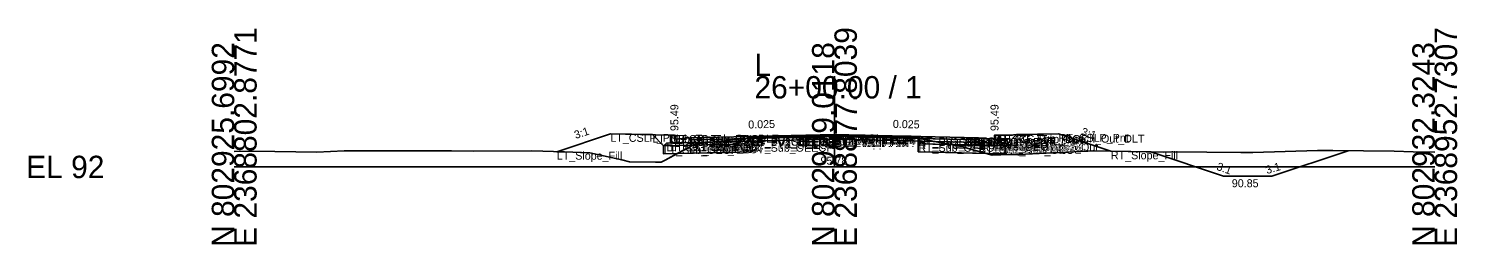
# Model space of a CAD drawing. Extents: x -26 to 8153, y -10 to 9520.
# Drawn here: x 974.3 to 1152.8, y 8490.3 to 8517.3 of the extents above; entities that cross this region are included whole.
import ezdxf

# ---------------------------------------------------------------- set-up
doc = ezdxf.new("R2010")
doc.units = 0
for name, color, linetype in [('Exist CMT Pavement', 7, 'Continuous'), ('Exist Cross Section Cell', 7, 'Continuous'), ('Exist XS Center Line Elevation Label', 7, 'Continuous'), ('Exist XS Ground Line', 7, 'Continuous'), ('Prop CMT Conc Surface', 7, 'Continuous'), ('Prop CMT Concrete Structures', 7, 'Continuous'), ('Prop CMT Ditch DDE', 7, 'Continuous'), ('Prop CMT Pvmt Course 1', 7, 'Continuous'), ('Prop CMT Pvmt Course 1 CG', 7, 'Continuous'), ('Prop CMT Pvmt Course 1 Wedge', 7, 'Continuous'), ('Prop CMT Pvmt Course 2', 7, 'Continuous'), ('Prop CMT Pvmt Course 2 Wedge', 7, 'Continuous'), ('Prop CMT Pvmt Course 3', 7, 'Continuous'), ('Prop CMT Pvmt Course 3 Wedge', 7, 'Continuous'), ('Prop CMT Pvmt Surface', 7, 'Continuous'), ('Prop CMT Pvmt Wedge Surface 1', 7, 'Continuous'), ('Prop CMT Pvmt Wedge Surface 2', 7, 'Continuous'), ('Prop CMT Pvmt Wedge Surface 3', 7, 'Continuous'), ('Prop CMT Shallow Undercut', 7, 'Continuous'), ('Prop CMT Shallow Undercut Boundary', 7, 'Continuous'), ('Prop CMT Slope Grass', 7, 'Continuous'), ('Prop CMT Subgrade Earthwork', 7, 'Continuous'), ('Prop XS Earthwork Shape', 7, 'Continuous'), ('Prop XS Hydro Elevations', 7, 'Continuous'), ('Prop XS SE Text', 7, 'Continuous'), ('Prop XS Side Slope Text', 7, 'Continuous'), ('Prop XS Subgrade Earthwork', 7, 'Continuous'), ('Scratch_Level_2', 7, 'Continuous'), ('Scratch_Level_6', 7, 'Continuous')]:
    doc.layers.add(name, color=color, linetype=linetype)

msp = doc.modelspace()

# ---------------------------------------------------------------- linework, layer by layer
at = {"layer": 'Exist CMT Pavement'}
for p, q in [((1064.73, 8503.66), (1070.12, 8503.74)), ((1070.12, 8503.74), (1074.89, 8503.79)), ((1074.89, 8503.79), (1080.43, 8503.68)), ((1080.43, 8503.68), (1085.48, 8503.6))]:
    msp.add_line(p, q, dxfattribs=at)
at = {"layer": 'Exist Cross Section Cell'}
for p, q in [((1075, 8500), (1075, 8511.36)), ((1000, 8500), (1075, 8500)), ((1075, 8500), (1150, 8500))]:
    msp.add_line(p, q, dxfattribs=at)
at = {"layer": 'Exist XS Ground Line'}
for p, q in [((1058.38, 8502.96), (1064.73, 8503.66)), ((1064.73, 8503.66), (1070.12, 8503.74)), ((1070.12, 8503.74), (1074.89, 8503.79)), ((1074.89, 8503.79), (1080.43, 8503.68)), ((1080.43, 8503.68), (1085.48, 8503.6)), ((1085.48, 8503.6), (1088.95, 8502.9)), ((1000, 8501.95), (1002.46, 8501.96)), ((1002.46, 8501.96), (1010.34, 8501.84)), ((1010.34, 8501.84), (1013.73, 8502.02)), ((1013.73, 8502.02), (1017.16, 8502)), ((1017.16, 8502), (1020.31, 8502.01)), ((1020.31, 8502.01), (1027.17, 8502)), ((1027.17, 8502), (1029.9, 8501.99)), ((1029.9, 8501.99), (1037.18, 8502.03)), ((1037.18, 8502.03), (1041.25, 8501.88)), ((1041.25, 8501.88), (1044.42, 8501.78)), ((1044.42, 8501.78), (1048.44, 8500.89)), ((1053.85, 8500.85), (1057.64, 8502.9)), ((1057.64, 8502.9), (1058.38, 8502.96)), ((1088.95, 8502.9), (1090.22, 8502.73)), ((1090.22, 8502.73), (1092.61, 8502.05)), ((1092.61, 8502.05), (1094.7, 8501.48)), ((1097.99, 8501.56), (1106.65, 8501.97)), ((1106.65, 8501.97), (1107.26, 8502)), ((1107.26, 8502), (1116.17, 8501.86)), ((1116.17, 8501.86), (1117.27, 8501.88)), ((1117.27, 8501.88), (1125.76, 8501.8)), ((1125.76, 8501.8), (1127.28, 8501.82)), ((1127.28, 8501.82), (1135.35, 8502.05)), ((1135.35, 8502.05), (1137.29, 8502.06)), ((1137.29, 8502.06), (1144.93, 8501.97)), ((1144.93, 8501.97), (1147.3, 8501.9)), ((1147.3, 8501.9), (1150, 8501.86)), ((1048.44, 8500.89), (1049.4, 8500.64)), ((1049.4, 8500.64), (1052.62, 8500.59)), ((1052.62, 8500.59), (1053.33, 8500.58)), ((1053.33, 8500.58), (1053.85, 8500.85)), ((1094.7, 8501.48), (1096.88, 8501.55)), ((1096.88, 8501.55), (1097.99, 8501.56))]:
    msp.add_line(p, q, dxfattribs=at)
at = {"layer": 'Prop CMT Conc Surface'}
for points in [[(1055, 8503.49), (1055, 8503.99), (1054.5, 8503.99)], [(1057, 8503.62), (1055, 8503.49)], [(1093, 8503.62), (1095, 8503.49)], [(1095, 8503.49), (1095, 8503.99), (1095.5, 8503.99)]]:
    msp.add_lwpolyline(points, dxfattribs=at)
at = {"layer": 'Prop CMT Concrete Structures'}
for points in [[(1057, 8503.62), (1055, 8503.49), (1055, 8503.99), (1054.5, 8503.99)], [(1054.5, 8503.99), (1054.5, 8502.98), (1057, 8503.04)], [(1057, 8503.04), (1057, 8503.62)], [(1093, 8503.62), (1095, 8503.49), (1095, 8503.99), (1095.5, 8503.99)], [(1095.5, 8503.99), (1095.5, 8502.98), (1093, 8503.04)], [(1093, 8503.04), (1093, 8503.62)]]:
    msp.add_lwpolyline(points, dxfattribs=at)
at = {"layer": 'Prop CMT Ditch DDE'}
for p, q in [((1114.54, 8501.88), (1109.54, 8501.96)), ((1123.63, 8498.85), (1114.54, 8501.88)), ((1139.18, 8502.03), (1129.63, 8498.85)), ((1123.63, 8498.85), (1129.63, 8498.85))]:
    msp.add_line(p, q, dxfattribs=at)
at = {"layer": 'Prop CMT Pvmt Course 1'}
for points in [[(1075, 8504.07), (1057, 8503.62)], [(1057, 8503.62), (1057, 8503.37)], [(1057, 8503.37), (1064.73, 8503.57)], [(1064.73, 8503.69), (1075, 8503.95)], [(1064.73, 8503.57), (1064.73, 8503.69)], [(1075, 8503.82), (1075, 8504.07)], [(1075, 8504.07), (1093, 8503.62)], [(1075, 8503.82), (1075, 8504.07)], [(1075, 8503.95), (1075, 8503.82), (1075, 8503.82)], [(1085.48, 8503.69), (1075, 8503.95)], [(1075, 8503.95), (1075, 8503.82), (1075, 8503.82)], [(1085.48, 8503.56), (1085.48, 8503.69)], [(1093, 8503.37), (1085.48, 8503.56)], [(1093, 8503.62), (1093, 8503.37)]]:
    msp.add_lwpolyline(points, dxfattribs=at)
at = {"layer": 'Prop CMT Pvmt Course 1 CG'}
for points in [[(1057, 8503.04), (1054, 8502.96), (1053.66, 8502.63)], [(1053.66, 8502.63), (1057, 8502.71)], [(1057, 8502.71), (1057, 8503.04)], [(1093, 8503.04), (1096, 8502.96), (1096.34, 8502.63)], [(1093, 8502.71), (1093, 8503.04)], [(1096.34, 8502.63), (1093, 8502.71)]]:
    msp.add_lwpolyline(points, dxfattribs=at)
at = {"layer": 'Prop CMT Pvmt Course 1 Wedge'}
for points in [[(1075, 8503.95), (1064.73, 8503.69)], [(1075, 8503.95), (1085.48, 8503.69)]]:
    msp.add_lwpolyline(points, dxfattribs=at)
at = {"layer": 'Prop CMT Pvmt Course 2'}
for points in [[(1064.73, 8503.57), (1057, 8503.37)], [(1064.73, 8503.24), (1064.73, 8503.57)], [(1085.48, 8503.23), (1085.48, 8503.56)], [(1085.48, 8503.56), (1093, 8503.37)], [(1057, 8503.37), (1057, 8503.04)], [(1057, 8503.04), (1064.73, 8503.24)], [(1093, 8503.04), (1085.48, 8503.23)], [(1093, 8503.37), (1093, 8503.04)]]:
    msp.add_lwpolyline(points, dxfattribs=at)
at = {"layer": 'Prop CMT Pvmt Course 2 Wedge'}
for points in [[(1075, 8503.82), (1064.73, 8503.57)], [(1075, 8503.82), (1085.48, 8503.56)]]:
    msp.add_lwpolyline(points, dxfattribs=at)
at = {"layer": 'Prop CMT Pvmt Course 3'}
for points in [[(1064.73, 8503.24), (1057, 8503.04)], [(1057, 8503.04), (1057, 8502.71)], [(1057, 8502.71), (1064.73, 8502.9)], [(1064.73, 8502.9), (1064.73, 8503.24)], [(1085.48, 8503.23), (1093, 8503.04)], [(1085.48, 8502.9), (1085.48, 8503.23)], [(1093, 8502.71), (1085.48, 8502.9)], [(1093, 8503.04), (1093, 8502.71)]]:
    msp.add_lwpolyline(points, dxfattribs=at)
at = {"layer": 'Prop CMT Pvmt Course 3 Wedge'}
for points in [[(1075, 8503.49), (1064.73, 8503.24)], [(1075, 8503.49), (1085.48, 8503.23)]]:
    msp.add_lwpolyline(points, dxfattribs=at)
at = {"layer": 'Prop CMT Pvmt Surface'}
for points in [[(1075, 8504.07), (1057, 8503.62)], [(1075, 8504.07), (1093, 8503.62)]]:
    msp.add_lwpolyline(points, dxfattribs=at)
at = {"layer": 'Prop CMT Pvmt Wedge Surface 1'}
for points in [[(1057, 8503.37), (1057, 8503.62)], [(1064.73, 8503.57), (1057, 8503.37)], [(1075, 8503.95), (1064.73, 8503.69)], [(1064.73, 8503.69), (1064.73, 8503.57)], [(1075, 8503.95), (1085.48, 8503.69)], [(1085.48, 8503.69), (1085.48, 8503.56)], [(1085.48, 8503.56), (1093, 8503.37)], [(1093, 8503.37), (1093, 8503.62)]]:
    msp.add_lwpolyline(points, dxfattribs=at)
at = {"layer": 'Prop CMT Pvmt Wedge Surface 2'}
for points in [[(1075, 8503.82), (1057, 8503.37)], [(1057, 8503.37), (1057, 8503.62)], [(1075, 8503.82), (1093, 8503.37)], [(1093, 8503.37), (1093, 8503.62)]]:
    msp.add_lwpolyline(points, dxfattribs=at)
at = {"layer": 'Prop CMT Pvmt Wedge Surface 3'}
for points in [[(1057, 8503.04), (1057, 8503.62)], [(1093, 8503.04), (1093, 8503.62)], [(1075, 8503.49), (1057, 8503.04)], [(1075, 8503.49), (1093, 8503.04)]]:
    msp.add_lwpolyline(points, dxfattribs=at)
at = {"layer": 'Prop CMT Shallow Undercut'}
for points in [[(1064.73, 8502.9), (1064.73, 8501.9), (1055.36, 8501.67), (1057.29, 8502.72)], [(1089.77, 8502.79), (1090.22, 8502.73), (1092.61, 8502.05), (1093.94, 8501.69), (1085.48, 8501.9), (1085.48, 8502.9)]]:
    msp.add_lwpolyline(points, close=True, dxfattribs=at)
at = {"layer": 'Prop CMT Shallow Undercut Boundary'}
for p, q in [((1053.66, 8502.63), (1064.73, 8502.9)), ((1053.66, 8502.63), (1053.66, 8501.63)), ((1053.66, 8501.63), (1064.73, 8501.9)), ((1064.73, 8502.9), (1064.73, 8501.9)), ((1085.48, 8502.9), (1085.48, 8501.9)), ((1085.48, 8502.9), (1096.34, 8502.63)), ((1096.34, 8501.63), (1085.48, 8501.9)), ((1096.34, 8502.63), (1096.34, 8501.63))]:
    msp.add_line(p, q, dxfattribs=at)
at = {"layer": 'Prop CMT Slope Grass'}
for points in [[(1054.5, 8503.99), (1047, 8504.14), (1040.31, 8501.91)], [(1095.5, 8503.99), (1103, 8504.14), (1109.54, 8501.96)]]:
    msp.add_lwpolyline(points, dxfattribs=at)
at = {"layer": 'Prop CMT Subgrade Earthwork'}
for points in [[(1057, 8502.71), (1053.66, 8502.63), (1052.25, 8504.04)], [(1064.73, 8502.9), (1064.75, 8503.66)], [(1085.48, 8502.9), (1085.47, 8503.6)], [(1093, 8502.71), (1096.34, 8502.63), (1097.75, 8504.04)], [(1064.73, 8502.9), (1057, 8502.71)], [(1085.48, 8502.9), (1093, 8502.71)]]:
    msp.add_lwpolyline(points, dxfattribs=at)
at = {"layer": 'Prop XS Earthwork Shape'}
for p, q in [((1116.17, 8501.86), (1109.54, 8501.96)), ((1109.54, 8501.96), (1114.54, 8501.88)), ((1114.54, 8501.88), (1123.63, 8498.85)), ((1117.27, 8501.88), (1116.17, 8501.86)), ((1125.76, 8501.8), (1117.27, 8501.88)), ((1127.28, 8501.82), (1125.76, 8501.8)), ((1135.35, 8502.05), (1127.28, 8501.82)), ((1129.63, 8498.85), (1139.18, 8502.03)), ((1137.29, 8502.06), (1135.35, 8502.05)), ((1139.18, 8502.03), (1137.29, 8502.06)), ((1123.63, 8498.85), (1129.63, 8498.85))]:
    msp.add_line(p, q, dxfattribs=at)
for points in [[(1047, 8504.14), (1040.31, 8501.91), (1041.25, 8501.88), (1044.42, 8501.78), (1048.44, 8500.89), (1049.4, 8500.64), (1052.62, 8500.59), (1053.33, 8500.58), (1053.85, 8500.85), (1055.36, 8501.67), (1053.66, 8501.63), (1053.66, 8502.63), (1052.25, 8504.04)], [(1057.29, 8502.72), (1057.64, 8502.9), (1058.38, 8502.96), (1064.73, 8503.66), (1064.75, 8503.66), (1064.73, 8502.9)], [(1085.48, 8502.9), (1089.77, 8502.79), (1088.95, 8502.9), (1085.48, 8503.6), (1085.47, 8503.6)], [(1103, 8504.14), (1109.54, 8501.96), (1107.26, 8502), (1106.65, 8501.97), (1097.99, 8501.56), (1096.88, 8501.55), (1094.7, 8501.48), (1093.94, 8501.69), (1096.34, 8501.63), (1096.34, 8502.63), (1097.75, 8504.04)], [(1057, 8502.71), (1053.66, 8502.63), (1053.66, 8501.63), (1055.36, 8501.67), (1057.29, 8502.72)], [(1064.73, 8502.9), (1057.29, 8502.72), (1055.36, 8501.67), (1064.73, 8501.9)], [(1093.94, 8501.69), (1085.48, 8501.9), (1085.48, 8502.9), (1089.77, 8502.79), (1090.22, 8502.73), (1092.61, 8502.05)], [(1089.77, 8502.79), (1093, 8502.71), (1096.34, 8502.63), (1096.34, 8501.63), (1093.94, 8501.69), (1092.61, 8502.05), (1090.22, 8502.73)]]:
    msp.add_lwpolyline(points, close=True, dxfattribs=at)
at = {"layer": 'Prop XS Subgrade Earthwork'}
for p, q in [((1053.66, 8502.63), (1064.73, 8502.9)), ((1085.48, 8502.9), (1096.34, 8502.63))]:
    msp.add_line(p, q, dxfattribs=at)
at = {"layer": 'Scratch_Level_6'}
for points in [[(1064.73, 8502.9), (1064.73, 8501.9), (1055.36, 8501.67), (1057.29, 8502.72)], [(1089.77, 8502.79), (1090.22, 8502.73), (1092.61, 8502.05), (1093.94, 8501.69), (1085.48, 8501.9), (1085.48, 8502.9)]]:
    msp.add_lwpolyline(points, close=True, dxfattribs=at)

# ---------------------------------------------------------------- texts
at = {"layer": 'Exist Cross Section Cell'}
for s, p in [('E 2368802.8771', (1002.8, 8490)), ('E 2368877.8039', (1077.8, 8490)), ('E 2368952.7307', (1152.8, 8490)), ('N 802925.6992', (1000, 8490)), ('N 802929.0118', (1075, 8490)), ('N 802932.3243', (1150, 8490))]:
    msp.add_text(s, height=2.8, rotation=90, dxfattribs=at).set_placement(p)
for s, p in [('L', (1065, 8511.36)), ('26+00.00 / 1', (1065, 8508.56)), ('EL 92', (974, 8498.6))]:
    msp.add_text(s, height=2.8, dxfattribs=at).set_placement(p)
at = {"layer": 'Exist XS Center Line Elevation Label'}
msp.add_text('95.78', height=1, dxfattribs=at).set_placement((1073.26, 8500.28))
at = {"layer": 'Prop XS Hydro Elevations'}
for p in [(1055.5, 8504.49), (1095.5, 8504.49)]:
    msp.add_text('95.49', height=1, rotation=90, dxfattribs=at).set_placement(p)
at = {"layer": 'Prop XS SE Text'}
for rotation, p in [(1.4321, (1064.24, 8504.8)), (358.5679, (1082.29, 8504.89))]:
    msp.add_text('0.025', height=1, rotation=rotation, dxfattribs=at).set_placement(p)
at = {"layer": 'Prop XS Side Slope Text'}
for rotation, p in [(18.4349, (1042.67, 8503.49)), (341.5651, (1105.75, 8504.01)), (340.5375, (1122.66, 8499.66)), (16.5748, (1129.05, 8499.1))]:
    msp.add_text('3:1', height=1, rotation=rotation, dxfattribs=at).set_placement(p)
msp.add_text('90.85', height=1, dxfattribs=at).set_placement((1124.65, 8497.46))
at = {"layer": 'Scratch_Level_2'}
for s, p in [('LT_CSLP_Pnt', (1047, 8503.14)), ('LT_Sub_Trench_Out_DLT', (1052.25, 8503.04)), ('LT_CG_Top_BOC', (1054.5, 8502.99)), ('LT_CG_Top_Face', (1055, 8502.99)), ('LT_PV1_OEOT', (1057, 8502.62)), ('LT_PV1_OEEOP', (1064.73, 8502.69)), ('LT_PV_OEEOP_EG', (1064.73, 8502.66)), ('LT_PV2_OEEOP', (1064.73, 8502.57)), ('LT_PV_Sub_Tie_Out', (1064.75, 8502.66)), ('PV1_PGL', (1075, 8503.07)), ('RT_PV1_IEEOP', (1075, 8502.95)), ('LT_PV1_IEEOP', (1075, 8502.95)), ('RT_PV2_IEEOP', (1075, 8502.82)), ('LT_PV2_IEEOP', (1075, 8502.82)), ('PV2_PGL', (1075, 8502.82)), ('RT_PV_IEEOP_EG', (1075, 8502.78)), ('LT_PV_IEEOP_EG', (1075, 8502.78)), ('RT_PV_Sub_Tie_Out', (1085.47, 8502.6)), ('RT_PV1_OEEOP', (1085.48, 8502.69)), ('RT_PV_OEEOP_EG', (1085.48, 8502.6)), ('RT_PV2_OEEOP', (1085.48, 8502.56)), ('RT_PV1_OEOT', (1093, 8502.62)), ('RT_CG_Top_Face', (1095, 8502.99)), ('RT_CG_Top_BOC', (1095.5, 8502.99)), ('RT_Sub_Trench_Out_DLT', (1097.75, 8503.04)), ('RT_CSLP_Pnt', (1103, 8503.14)), ('LT_Slope_Fill', (1040.31, 8500.91)), ('LT_Sub_OEOP', (1053.66, 8501.63)), ('LT_CG1_Shelf_Out', (1054, 8501.96)), ('LT_CG_Bot_BOC', (1054.5, 8501.98)), ('LT_CG_Top_Gut', (1055, 8502.49)), ('LT_PV2_OEOT', (1057, 8502.37)), ('LT_PV3_OEOT', (1057, 8502.04)), ('LT_CG_Bot_IE', (1057, 8502.04)), ('LT_Sub_OEOT', (1057, 8501.71)), ('LT_PV3_OEEOP', (1064.73, 8502.24)), ('LT_Sub_OEEOP', (1064.73, 8501.9)), ('RT_PV3_IEEOP', (1075, 8502.49)), ('LT_PV3_IEEOP', (1075, 8502.49)), ('RT_PV3_OEEOP', (1085.48, 8502.23)), ('RT_Sub_OEEOP', (1085.48, 8501.9)), ('RT_PV2_OEOT', (1093, 8502.37)), ('RT_PV3_OEOT', (1093, 8502.04)), ('RT_CG_Bot_IE', (1093, 8502.04)), ('RT_Sub_OEOT', (1093, 8501.71)), ('RT_CG_Top_Gut', (1095, 8502.49)), ('RT_CG_Bot_BOC', (1095.5, 8501.98)), ('RT_CG1_Shelf_Out', (1096, 8501.96)), ('RT_Sub_OEOP', (1096.34, 8501.63)), ('RT_Slope_Fill', (1109.54, 8500.96))]:
    msp.add_text(s, height=1, dxfattribs=at).set_placement(p)

doc.saveas('drawing.dxf')
